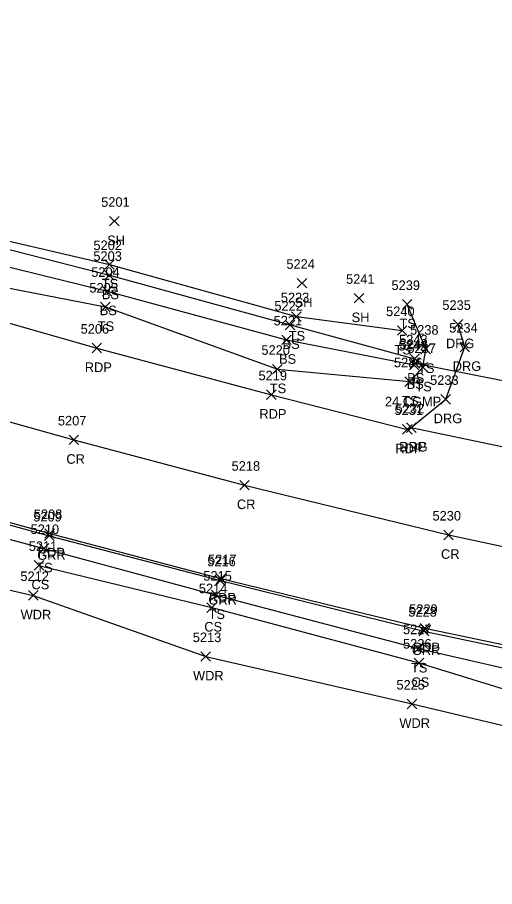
# Model space of a CAD drawing. Extents: x 1611797 to 1633212, y 298978 to 305475.
# Drawn here: x 1621220.5 to 1621320.2, y 300757.2 to 300938.8 of the extents above; entities that cross this region are included whole.
import ezdxf

# ---------------------------------------------------------------- set-up
doc = ezdxf.new("R2010")
doc.units = 0
for name, color, linetype in [('D_A', 7, 'Continuous'), ('D_C', 7, 'Continuous'), ('D_I', 7, 'Continuous'), ('D_TIC', 7, 'Continuous'), ('DCP', 7, 'Continuous'), ('L_A', 7, 'Continuous'), ('L_I', 7, 'Continuous'), ('L_TIC', 7, 'Continuous'), ('LAWA', 7, 'Continuous'), ('LELB', 7, 'Continuous'), ('P_A', 7, 'Continuous'), ('P_I', 7, 'Continuous'), ('P_TIC', 7, 'Continuous'), ('PET', 7, 'Continuous'), ('PRC', 7, 'Continuous'), ('R_A', 7, 'Continuous'), ('R_I', 7, 'Continuous'), ('R_TIC', 7, 'Continuous'), ('RDG', 7, 'Continuous'), ('RGR', 7, 'Continuous')]:
    doc.layers.add(name, color=color, linetype=linetype)

msp = doc.modelspace()

# ---------------------------------------------------------------- linework, layer by layer
at = {"layer": 'D_TIC'}
for points in [[(1621302.57, 300865.53), (1621304.57, 300867.53)], [(1621304.57, 300865.53), (1621302.57, 300867.53)]]:
    msp.add_lwpolyline(points, dxfattribs=at)
at = {"layer": 'DCP'}
msp.add_lwpolyline([(1621303.57, 300866.53), (1621340.2, 300859.34)], dxfattribs=at)
at = {"layer": 'L_TIC'}
for points in [[(1621239.8, 300895.2), (1621241.8, 300897.2)], [(1621241.8, 300895.2), (1621239.8, 300897.2)], [(1621238.76, 300886.16), (1621240.76, 300888.16)], [(1621240.76, 300886.16), (1621238.76, 300888.16)], [(1621238.74, 300883.91), (1621240.74, 300885.91)], [(1621240.74, 300883.91), (1621238.74, 300885.91)], [(1621278.96, 300882.25), (1621280.96, 300884.25)], [(1621280.96, 300882.25), (1621278.96, 300884.25)], [(1621238.29, 300880.57), (1621240.29, 300882.57)], [(1621240.29, 300880.57), (1621238.29, 300882.57)], [(1621290.85, 300879.12), (1621292.85, 300881.12)], [(1621292.85, 300879.12), (1621290.85, 300881.12)], [(1621300.92, 300877.82), (1621302.92, 300879.82)], [(1621302.92, 300877.82), (1621300.92, 300879.82)], [(1621237.91, 300877.28), (1621239.91, 300879.28)], [(1621239.91, 300877.28), (1621237.91, 300879.28)], [(1621277.8, 300875.27), (1621279.8, 300877.27)], [(1621279.8, 300875.27), (1621277.8, 300877.27)], [(1621276.46, 300873.52), (1621278.46, 300875.52)], [(1621278.46, 300873.52), (1621276.46, 300875.52)], [(1621299.87, 300872.37), (1621301.87, 300874.37)], [(1621301.87, 300872.37), (1621299.87, 300874.37)], [(1621275.73, 300870.42), (1621277.73, 300872.42)], [(1621277.73, 300870.42), (1621275.73, 300872.42)], [(1621304.79, 300868.49), (1621306.79, 300870.49)], [(1621306.79, 300868.49), (1621304.79, 300870.49)], [(1621302.38, 300865.18), (1621304.38, 300867.18)], [(1621304.38, 300865.18), (1621302.38, 300867.18)], [(1621302.5, 300866.47), (1621304.5, 300868.47)], [(1621304.5, 300866.47), (1621302.5, 300868.47)], [(1621302.5, 300866.47), (1621304.5, 300868.47)], [(1621304.5, 300866.47), (1621302.5, 300868.47)], [(1621273.83, 300864.29), (1621275.83, 300866.29)], [(1621275.83, 300864.29), (1621273.83, 300866.29)], [(1621304.22, 300864.66), (1621306.22, 300866.66)], [(1621306.22, 300864.66), (1621304.22, 300866.66)], [(1621301.47, 300861.69), (1621303.47, 300863.69)], [(1621303.47, 300861.69), (1621301.47, 300863.69)], [(1621225.07, 300826.87), (1621227.07, 300828.87)], [(1621227.07, 300826.87), (1621225.07, 300828.87)], [(1621224.04, 300823.33), (1621226.04, 300825.33)], [(1621226.04, 300823.33), (1621224.04, 300825.33)], [(1621222.86, 300817.05), (1621224.86, 300819.05)], [(1621224.86, 300817.05), (1621222.86, 300819.05)], [(1621261.05, 300817.13), (1621263.05, 300819.13)], [(1621263.05, 300817.13), (1621261.05, 300819.13)], [(1621260.12, 300814.51), (1621262.12, 300816.51)], [(1621262.12, 300814.51), (1621260.12, 300816.51)], [(1621303.32, 300805.96), (1621305.32, 300807.96)], [(1621305.32, 300805.96), (1621303.32, 300807.96)], [(1621258.85, 300804.3), (1621260.85, 300806.3)], [(1621260.85, 300804.3), (1621258.85, 300806.3)], [(1621303.37, 300802.95), (1621305.37, 300804.95)], [(1621305.37, 300802.95), (1621303.37, 300804.95)], [(1621301.95, 300794.39), (1621303.95, 300796.39)], [(1621303.95, 300794.39), (1621301.95, 300796.39)]]:
    msp.add_lwpolyline(points, dxfattribs=at)
at = {"layer": 'LAWA'}
msp.add_lwpolyline([(1621181.28, 300827.92), (1621223.86, 300818.05), (1621259.85, 300805.3), (1621302.95, 300795.39), (1621349.16, 300784.44), (1621405.32, 300776.46), (1621456.92, 300770.04), (1621498.1, 300763.95), (1621547.06, 300757.25), (1621601.93, 300760.87), (1621651.09, 300764.67), (1621694.04, 300764.66), (1621747.98, 300768.73), (1621798.16, 300780.47), (1621852.88, 300793.91), (1621883, 300806.16), (1621927.85, 300819.1), (1621967.48, 300826.99), (1621990.87, 300829.17), (1622005.83, 300841.63), (1622047.88, 300859.2), (1622083.34, 300869.94), (1622118.6, 300887.45), (1622128.05, 300883.04)], dxfattribs=at)
at = {"layer": 'LELB'}
for points in [[(1620610.05, 301081.63), (1620653.24, 301064.6), (1620689.93, 301054.76), (1620715.2, 301047.39), (1620738.96, 301039.89), (1620778.77, 301026.53), (1620815.2, 301012.84), (1620843.21, 301002.69), (1620881.71, 300987.15), (1620935.76, 300969.96), (1620973.5, 300956.61), (1621023.49, 300939.01), (1621037.44, 300936.9), (1621039.71, 300937.3), (1621069.26, 300926.97), (1621120.73, 300912.93), (1621156.98, 300902.55), (1621204.77, 300890.08), (1621239.29, 300881.57), (1621276.73, 300871.42), (1621303.38, 300866.18), (1621303.5, 300867.47)], [(1620689.93, 301054.76), (1620716.06, 301051.01), (1620739.89, 301043.74), (1620779.61, 301029.2), (1620817.03, 301018.63), (1620844.33, 301007.99), (1620883.46, 300993.05), (1620936.82, 300975.73), (1620975.28, 300963.09), (1621024.77, 300942.58), (1621038.34, 300941.32), (1621041.82, 300939.47), (1621070.34, 300929.75), (1621157.83, 300907.11), (1621205.7, 300893.66), (1621239.74, 300884.91), (1621277.46, 300874.52), (1621303.5, 300867.47)], [(1620688.72, 301052.34), (1620714.32, 301045.05), (1620737.68, 301035.38), (1620777.23, 301020.57), (1620813.34, 301008.47), (1620842.18, 300998.22), (1620880.79, 300984.17), (1620934.13, 300966.07), (1620973.03, 300953.75), (1621023.42, 300937.71), (1621069.61, 300924.85), (1621119.8, 300910.39), (1621156.28, 300899.32), (1621201.28, 300885.59), (1621238.91, 300878.28), (1621274.83, 300865.29), (1621302.47, 300862.69), (1621305.22, 300865.66), (1621305.79, 300869.49), (1621301.92, 300878.82)], [(1620867.95, 300935.51), (1620874.18, 300931.94), (1620917.81, 300919.84), (1620961.6, 300904.91), (1621001.66, 300890.71), (1621059.05, 300872.94), (1621101.65, 300861.47), (1621144.48, 300847.99), (1621184.05, 300839.1), (1621226.07, 300827.87), (1621262.05, 300818.13), (1621304.32, 300806.96), (1621349.8, 300796.53)], [(1621070.51, 300932.41), (1621122.26, 300918.7), (1621157.8, 300910.14), (1621205.94, 300895.01), (1621239.76, 300887.16), (1621278.8, 300876.27), (1621300.87, 300873.37)], [(1621225.04, 300824.33), (1621261.12, 300815.51), (1621304.37, 300803.95), (1621349.5, 300790.07), (1621405.83, 300783.73), (1621456.28, 300778.87), (1621499.66, 300775.46), (1621542.64, 300769.31), (1621602.92, 300770.8), (1621648.56, 300773.12), (1621693.93, 300774.41), (1621745.59, 300778.53), (1621796.95, 300790.91), (1621842.47, 300800.98), (1621879.26, 300811.06), (1621925.94, 300825.36), (1621965.55, 300835.63), (1621978.62, 300833.76), (1622003.72, 300846.57), (1622042.45, 300863.08), (1622078.51, 300879.77), (1622113.6, 300897.41), (1622122.59, 300892.64)]]:
    msp.add_lwpolyline(points, dxfattribs=at)
at = {"layer": 'P_TIC'}
for points in [[(1621236.13, 300868.7), (1621238.13, 300870.7)], [(1621238.13, 300868.7), (1621236.13, 300870.7)], [(1621272.58, 300858.96), (1621274.58, 300860.96)], [(1621274.58, 300858.96), (1621272.58, 300860.96)], [(1621301.78, 300852.1), (1621303.78, 300854.1)], [(1621303.78, 300852.1), (1621301.78, 300854.1)], [(1621300.98, 300851.73), (1621302.98, 300853.73)], [(1621302.98, 300851.73), (1621300.98, 300853.73)], [(1621231.33, 300849.54), (1621233.33, 300851.54)], [(1621233.33, 300849.54), (1621231.33, 300851.54)], [(1621266.95, 300840.08), (1621268.95, 300842.08)], [(1621268.95, 300840.08), (1621266.95, 300842.08)], [(1621226.3, 300829.99), (1621228.3, 300831.99)], [(1621228.3, 300829.99), (1621226.3, 300831.99)], [(1621309.56, 300829.69), (1621311.56, 300831.69)], [(1621311.56, 300829.69), (1621309.56, 300831.69)], [(1621262.03, 300820.57), (1621264.03, 300822.57)], [(1621264.03, 300820.57), (1621262.03, 300822.57)], [(1621304.61, 300810.18), (1621306.61, 300812.18)], [(1621306.61, 300810.18), (1621304.61, 300812.18)]]:
    msp.add_lwpolyline(points, dxfattribs=at)
at = {"layer": 'PET'}
for points in [[(1620652.81, 301063.66), (1620688.75, 301050.82), (1620736.82, 301032.57), (1620776.22, 301017.58), (1620812.29, 301005.23), (1620841.27, 300994.38), (1620880.08, 300981.24), (1620932.9, 300962.82), (1620971.96, 300950.09), (1621021.91, 300933.66), (1621068.47, 300919.77), (1621117.81, 300904.04), (1621155.49, 300893.24), (1621199.33, 300880.45), (1621237.13, 300869.7), (1621273.58, 300859.96), (1621301.98, 300852.73), (1621302.78, 300853.1), (1621341.3, 300845.04)], [(1620638.79, 301027.27), (1620677.57, 301012.33), (1620722.34, 300995.34), (1620767.84, 300978.58), (1620798.09, 300967.55), (1620834.95, 300954.43), (1620835.22, 300953.67), (1620854.54, 300945.51), (1620866.04, 300942.22), (1620872.47, 300940.76), (1620919.99, 300925.33), (1620961.67, 300911.37), (1621008.86, 300895.96), (1621058.9, 300880.43), (1621103.1, 300866.75), (1621145.64, 300854.09), (1621185.58, 300842.55), (1621227.3, 300830.99), (1621263.03, 300821.57), (1621305.61, 300811.18), (1621350.51, 300801.8)]]:
    msp.add_lwpolyline(points, dxfattribs=at)
at = {"layer": 'PRC'}
msp.add_lwpolyline([(1620645.54, 301046.08), (1620683.56, 301031.25), (1620729.1, 301014.11), (1620770.58, 300999.13), (1620804.99, 300986.78), (1620835.3, 300975.92), (1620877.4, 300961.18), (1620927.85, 300943.74), (1620966.43, 300931.02), (1621015.73, 300914.97), (1621062.73, 300900.33), (1621110.17, 300885.79), (1621151.19, 300873.5), (1621194.24, 300861.2), (1621232.33, 300850.54), (1621267.95, 300841.08), (1621310.56, 300830.69), (1621354.83, 300821.25)], dxfattribs=at)
at = {"layer": 'R_TIC'}
for points in [[(1621311.53, 300873.68), (1621313.53, 300875.68)], [(1621313.53, 300873.68), (1621311.53, 300875.68)], [(1621312.96, 300868.93), (1621314.96, 300870.93)], [(1621314.96, 300868.93), (1621312.96, 300870.93)], [(1621308.97, 300858.02), (1621310.97, 300860.02)], [(1621310.97, 300858.02), (1621308.97, 300860.02)], [(1621301.78, 300852.1), (1621303.78, 300854.1)], [(1621303.78, 300852.1), (1621301.78, 300854.1)], [(1621226.19, 300829.49), (1621228.19, 300831.49)], [(1621228.19, 300829.49), (1621226.19, 300831.49)], [(1621261.93, 300820.15), (1621263.93, 300822.15)], [(1621263.93, 300820.15), (1621261.93, 300822.15)], [(1621304.42, 300809.62), (1621306.42, 300811.62)], [(1621306.42, 300809.62), (1621304.42, 300811.62)]]:
    msp.add_lwpolyline(points, dxfattribs=at)
at = {"layer": 'RDG'}
msp.add_lwpolyline([(1621302.78, 300853.1), (1621309.97, 300859.02), (1621313.96, 300869.93), (1621312.53, 300874.68)], dxfattribs=at)
at = {"layer": 'RGR'}
msp.add_lwpolyline([(1620882.02, 300933.34), (1620895.8, 300931.03), (1620908.69, 300927.95), (1620919.74, 300924.69), (1620961.46, 300911.01), (1621008.56, 300895.73), (1621058.84, 300879.99), (1621103.15, 300866.22), (1621145.54, 300853.71), (1621185.35, 300842.05), (1621227.19, 300830.49), (1621262.93, 300821.15), (1621305.42, 300810.62), (1621350.33, 300801.15)], dxfattribs=at)

# ---------------------------------------------------------------- texts
at = {"layer": 'D_A'}
msp.add_text('P', height=2, dxfattribs=at).set_placement((1621302.94, 300861.53))
at = {"layer": 'D_C'}
msp.add_text('24 CGMP', height=2, dxfattribs=at).set_placement((1621297.29, 300857.53))
at = {"layer": 'D_I'}
msp.add_text('5244', height=2, dxfattribs=at).set_placement((1621300.31, 300869.53))
at = {"layer": 'L_A'}
for s, p in [('SH', (1621239.29, 300891.2)), ('TS', (1621238.17, 300882.16)), ('BS', (1621238.18, 300879.91)), ('SH', (1621278.44, 300878.25)), ('BS', (1621237.73, 300876.57)), ('SH', (1621290.34, 300875.12)), ('TS', (1621237.32, 300873.28)), ('TS', (1621300.33, 300873.82)), ('TS', (1621277.2, 300871.27)), ('BS', (1621275.91, 300869.52)), ('TS', (1621299.28, 300868.37)), ('BS', (1621275.17, 300866.42)), ('TS', (1621304.2, 300864.49)), ('BS', (1621301.82, 300861.18)), ('BS', (1621301.94, 300862.47)), ('BS', (1621301.94, 300862.47)), ('TS', (1621273.24, 300860.29)), ('TS', (1621303.63, 300860.66)), ('TS', (1621300.88, 300857.69)), ('TS', (1621224.48, 300822.87)), ('CS', (1621223.48, 300819.33)), ('WDR', (1621221.22, 300813.05)), ('TS', (1621260.46, 300813.13)), ('CS', (1621259.56, 300810.51)), ('TS', (1621302.73, 300801.96)), ('WDR', (1621257.21, 300800.3)), ('CS', (1621302.82, 300798.95)), ('WDR', (1621300.31, 300790.39))]:
    msp.add_text(s, height=2, dxfattribs=at).set_placement(p)
at = {"layer": 'L_I'}
for s, p in [('5201', (1621238.03, 300899.2)), ('5202', (1621236.42, 300890.16)), ('5203', (1621236.4, 300887.91)), ('5224', (1621276.7, 300886.25)), ('5204', (1621235.95, 300884.57)), ('5241', (1621289.16, 300883.12)), ('5205', (1621235.57, 300881.28)), ('5239', (1621298.65, 300881.82)), ('5222', (1621274.2, 300877.52)), ('5223', (1621275.54, 300879.27)), ('5240', (1621297.52, 300876.37)), ('5221', (1621274.03, 300874.42)), ('5238', (1621302.53, 300872.49)), ('5243', (1621300.24, 300870.47)), ('5243', (1621300.24, 300870.47)), ('5242', (1621300.12, 300869.18)), ('5237', (1621301.96, 300868.66)), ('5220', (1621271.49, 300868.29)), ('5236', (1621299.16, 300865.69)), ('5210', (1621223.29, 300830.87)), ('5211', (1621222.91, 300827.33)), ('5212', (1621221.17, 300821.05)), ('5215', (1621259.36, 300821.13)), ('5214', (1621258.42, 300818.51)), ('5227', (1621301.06, 300809.96)), ('5213', (1621257.16, 300808.3)), ('5226', (1621301.06, 300806.95)), ('5225', (1621299.69, 300798.39))]:
    msp.add_text(s, height=2, dxfattribs=at).set_placement(p)
at = {"layer": 'P_A'}
for s, p in [('RDP', (1621234.62, 300864.7)), ('RDP', (1621271.07, 300854.96)), ('RDP', (1621299.47, 300847.73)), ('RDP', (1621300.26, 300848.1)), ('CR', (1621230.76, 300845.54)), ('CR', (1621266.38, 300836.08)), ('RDP', (1621224.79, 300825.99)), ('CR', (1621308.99, 300825.69)), ('RDP', (1621260.52, 300816.57)), ('RDP', (1621303.1, 300806.18))]:
    msp.add_text(s, height=2, dxfattribs=at).set_placement(p)
at = {"layer": 'P_I'}
for s, p in [('5206', (1621233.74, 300872.7)), ('5219', (1621270.88, 300862.96)), ('5231', (1621299.29, 300855.73)), ('5232', (1621299.52, 300856.1)), ('5207', (1621228.99, 300853.54)), ('5218', (1621265.26, 300844.08)), ('5208', (1621223.96, 300833.99)), ('5230', (1621307.21, 300833.69)), ('5217', (1621260.34, 300824.57)), ('5229', (1621302.34, 300814.18))]:
    msp.add_text(s, height=2, dxfattribs=at).set_placement(p)
at = {"layer": 'R_A'}
for s, p in [('DRG', (1621310.02, 300869.68)), ('DRG', (1621311.44, 300864.93)), ('DRG', (1621307.46, 300854.02)), ('DRG', (1621300.26, 300848.1)), ('GRR', (1621224.68, 300825.49)), ('GRR', (1621260.42, 300816.15)), ('GRR', (1621302.91, 300805.62))]:
    msp.add_text(s, height=2, dxfattribs=at).set_placement(p)
at = {"layer": 'R_I'}
for s, p in [('5235', (1621309.27, 300877.68)), ('5234', (1621310.7, 300872.93)), ('5233', (1621306.71, 300862.02)), ('5232', (1621299.52, 300856.1)), ('5209', (1621223.85, 300833.49)), ('5216', (1621260.18, 300824.15)), ('5228', (1621302.16, 300813.62))]:
    msp.add_text(s, height=2, dxfattribs=at).set_placement(p)

doc.saveas('drawing.dxf')
